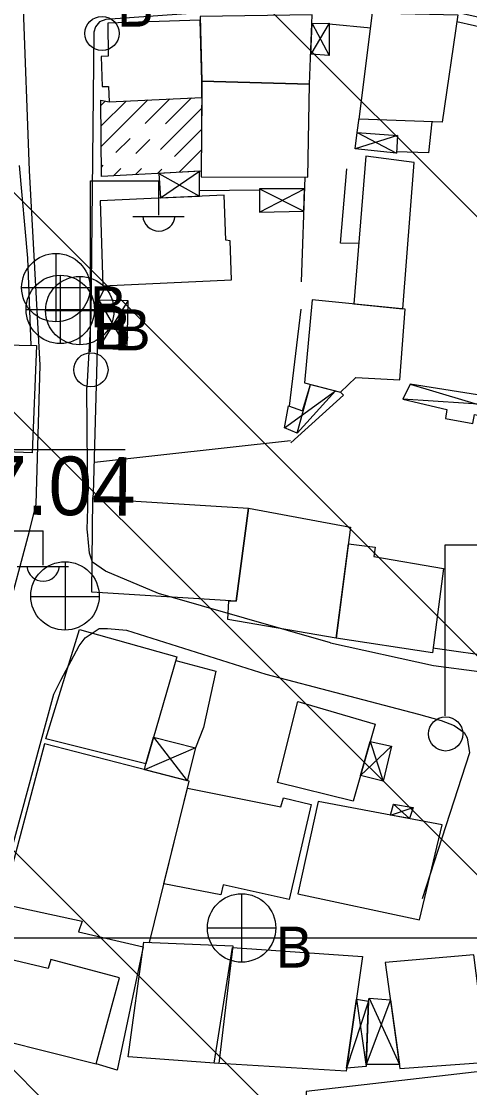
# Model space of a CAD drawing. Extents: x 417995 to 421451, y 4454518 to 4458015.
# Drawn here: x 420571.8 to 420617.6, y 4457141.6 to 4457250.7 of the extents above; entities that cross this region are included whole.
import ezdxf

# ---------------------------------------------------------------- set-up
doc = ezdxf.new("R2010")
doc.units = 0
for name, color, linetype in [('B_Ins_Halinde', 7, 'Continuous'), ('B_Kapi', 7, 'Continuous'), ('B_Mesken', 7, 'Continuous'), ('B_Resmi', 7, 'Continuous'), ('B_Sundurma', 7, 'Continuous'), ('B_Tarama', 7, 'Continuous'), ('S_Elektrik_Diregi', 7, 'Continuous'), ('S_Rogar_Kapagi', 7, 'Continuous'), ('S_Rogar_Kapagi_Buski', 7, 'Continuous'), ('Sinir_Duvar_tek_tarafa_ait', 7, 'Continuous'), ('SN_TR_SIVILASMA', 7, 'Continuous'), ('SN_TR_TASKIN', 7, 'Continuous'), ('Y_Yol_Kotu', 7, 'Continuous'), ('Yol_Sose', 7, 'Continuous')]:
    doc.layers.add(name, color=color, linetype=linetype)

msp = doc.modelspace()

# ---------------------------------------------------------------- linework, layer by layer
at = {"layer": 'B_Ins_Halinde'}
msp.add_lwpolyline([(420620.2, 4457143.42), (420600.94, 4457141.17), (420601.23, 4457126.08), (420620.89, 4457128.6)], close=True, dxfattribs=at)
at = {"layer": 'B_Kapi'}
for points in [[(420616.34, 4457250.67), (420627.18, 4457248.22)], [(420579.74, 4457222.17), (420580.44, 4457223.64)]]:
    msp.add_lwpolyline(points, dxfattribs=at)
at = {"layer": 'B_Mesken'}
for points in [[(420590.1, 4457250.83), (420580.66, 4457250.52), (420580.67, 4457247.15), (420579.98, 4457247.1), (420580.07, 4457244.02), (420580.72, 4457244.02), (420580.79, 4457242.45), (420590.25, 4457242.92), (420590.27, 4457244.57)], [(420601.27, 4457244.28), (420601.56, 4457251.36), (420590.09, 4457251.21), (420590.27, 4457244.57)], [(420607.72, 4457251.56), (420616.44, 4457251.36), (420614.85, 4457240.39), (420606.35, 4457240.69)], [(420601.27, 4457244.28), (420590.27, 4457244.57), (420590.19, 4457234.77), (420601.11, 4457234.76)], [(420610.83, 4457221.27), (420611.97, 4457236.25), (420607.02, 4457236.89), (420605.81, 4457221.78)], [(420592.54, 4457232.91), (420579.87, 4457232.34), (420580.15, 4457223.62), (420593.29, 4457224.23), (420593.15, 4457228.22), (420592.72, 4457228.29)], [(420611.04, 4457221.25), (420601.53, 4457222.21), (420600.76, 4457213.7), (420604.43, 4457212.76), (420606, 4457214.25), (420610.51, 4457214.01)], [(420573.37, 4457217.53), (420572.92, 4457206.55), (420564.01, 4457206.87), (420564.41, 4457217.71)], [(420579.01, 4457192.29), (420579.11, 4457201.87), (420595.04, 4457200.88), (420593.78, 4457191.35)], [(420593.03, 4457191.4), (420593.78, 4457191.35), (420595.04, 4457200.88), (420605.46, 4457198.93), (420604.01, 4457187.58), (420592.92, 4457189.5)], [(420605.25, 4457197.24), (420607.98, 4457196.88), (420607.86, 4457195.94), (420614.99, 4457194.72), (420613.84, 4457186.06), (420604.01, 4457187.58)], [(420577.74, 4457188.47), (420587.72, 4457185.67), (420584.54, 4457174.72), (420574.32, 4457177.26)], [(420598.01, 4457172.8), (420600.07, 4457181.11), (420608, 4457178.79), (420605.75, 4457170.9)], [(420584.91, 4457156.44), (420588.97, 4457172.93), (420574.17, 4457176.78), (420569.86, 4457160.4), (420578.02, 4457158.6), (420577.65, 4457157.52), (420584.28, 4457155.98), (420584.35, 4457156.46)], [(420601.44, 4457170.55), (420599.2, 4457160.85), (420592.43, 4457162.33), (420592.2, 4457161.3), (420586.38, 4457162.43), (420588.8, 4457172.23), (420598.34, 4457170.3), (420598.63, 4457171.25)], [(420602.17, 4457170.87), (420600.08, 4457161.42), (420612.52, 4457158.74), (420614.84, 4457168.49)], [(420584.35, 4457156.46), (420593.43, 4457156.09), (420591.99, 4457144.05), (420582.74, 4457144.75)], [(420593.41, 4457155.92), (420606.69, 4457155), (420605.02, 4457143.27), (420591.53, 4457144.09)], [(420581.84, 4457152.82), (420574.82, 4457154.71), (420574.56, 4457153.79), (420567.06, 4457155.56), (420565.08, 4457147.63), (420579.47, 4457144.03)], [(420609.02, 4457154.39), (420610.51, 4457143.55), (420619.48, 4457144.2), (420618.08, 4457155.17)]]:
    msp.add_lwpolyline(points, close=True, dxfattribs=at)
at = {"layer": 'B_Resmi'}
msp.add_lwpolyline([(420590.19, 4457235.37), (420580.01, 4457234.83), (420579.94, 4457242.62), (420580.79, 4457242.45), (420590.25, 4457242.92)], close=True, dxfattribs=at)
at = {"layer": 'B_Sundurma'}
for p, q in [((420603.3, 4457250.51), (420601.4, 4457247.33)), ((420601.53, 4457250.48), (420603.27, 4457247.21)), ((420610.26, 4457239.01), (420605.95, 4457237.65)), ((420606.13, 4457239.33), (420610.16, 4457237.21)), ((420586.05, 4457232.62), (420590.04, 4457235.36)), ((420585.88, 4457235.14), (420590.04, 4457232.8)), ((420596.15, 4457231.17), (420600.76, 4457233.57)), ((420596.16, 4457233.56), (420600.68, 4457231.27)), ((420579.7, 4457217.21), (420582.74, 4457222.08)), ((420579.74, 4457222.17), (420582.64, 4457217.16)), ((420600.01, 4457208.55), (420601.36, 4457213.54)), ((420611.57, 4457213.57), (420628.23, 4457208.55)), ((420598.72, 4457209.09), (420603.93, 4457212.88)), ((420628.99, 4457210.8), (420610.8, 4457212.05)), ((420585.33, 4457177.45), (420588.78, 4457172.98)), ((420609.67, 4457176.53), (420606.5, 4457173.52)), ((420607.49, 4457177), (420608.8, 4457172.96)), ((420589.61, 4457176.36), (420584.39, 4457174.12)), ((420609.56, 4457169.48), (420611.86, 4457170.24)), ((420609.85, 4457170.59), (420611.49, 4457169.12)), ((420607.32, 4457150.42), (420605.07, 4457143.58)), ((420606.07, 4457150.63), (420607.06, 4457143.74)), ((420609.54, 4457150.58), (420607.07, 4457143.96)), ((420607.38, 4457150.75), (420610.46, 4457143.94))]:
    msp.add_line(p, q, dxfattribs=at)
for points in [[(420601.53, 4457250.48), (420603.3, 4457250.51), (420603.27, 4457247.21), (420601.4, 4457247.33)], [(420606.13, 4457239.33), (420610.26, 4457239.01), (420610.16, 4457237.21), (420605.95, 4457237.65)], [(420585.88, 4457235.14), (420586.05, 4457232.62), (420590.04, 4457232.8), (420590.04, 4457235.36)], [(420596.16, 4457233.56), (420596.15, 4457231.17), (420600.68, 4457231.27), (420600.76, 4457233.57)], [(420579.74, 4457222.17), (420579.7, 4457217.21), (420582.64, 4457217.16), (420582.74, 4457222.08)], [(420600.01, 4457208.55), (420598.72, 4457209.09), (420599.13, 4457211.34), (420600.57, 4457210.85), (420601.36, 4457213.54), (420603.93, 4457212.88)], [(420628.99, 4457210.8), (420611.57, 4457213.57), (420610.8, 4457212.05), (420615.32, 4457210.96), (420615.18, 4457210.04), (420617.98, 4457209.56), (420618.13, 4457210.47), (420628.23, 4457208.55)], [(420585.33, 4457177.45), (420589.61, 4457176.36), (420588.78, 4457172.98), (420584.39, 4457174.12), (420584.54, 4457174.72)], [(420607.49, 4457177), (420609.67, 4457176.53), (420608.8, 4457172.96), (420606.5, 4457173.52)], [(420609.56, 4457169.48), (420609.85, 4457170.59), (420611.86, 4457170.24), (420611.49, 4457169.12)], [(420606.07, 4457150.63), (420607.32, 4457150.42), (420607.06, 4457143.74), (420605.07, 4457143.58)], [(420607.32, 4457150.42), (420607.38, 4457150.75), (420609.54, 4457150.58), (420610.46, 4457143.94), (420607.07, 4457143.96)]]:
    msp.add_lwpolyline(points, close=True, dxfattribs=at)
at = {"layer": 'B_Tarama'}
for p, q in [((420579.95, 4457242.09), (420580.39, 4457242.53)), ((420579.97, 4457239.99), (420582.52, 4457242.54)), ((420579.98, 4457237.88), (420584.75, 4457242.65)), ((420584.46, 4457240.24), (420586.98, 4457242.76)), ((420586.56, 4457240.22), (420589.21, 4457242.87)), ((420586.04, 4457237.57), (420590.24, 4457241.78)), ((420581.48, 4457237.26), (420582.94, 4457238.72)), ((420587.46, 4457236.87), (420590.23, 4457239.64)), ((420583.51, 4457237.16), (420584.94, 4457238.6)), ((420587.96, 4457235.25), (420590.21, 4457237.5)), ((420580, 4457235.78), (420580.19, 4457235.97)), ((420581.24, 4457234.89), (420581.97, 4457235.63)), ((420583.48, 4457235.01), (420584.11, 4457235.65)), ((420585.72, 4457235.13), (420586.16, 4457235.57))]:
    msp.add_line(p, q, dxfattribs=at)
at = {"layer": 'S_Elektrik_Diregi'}
for p, q in [((420578.88, 4457216.87), (420578.88, 4457234.37)), ((420578.88, 4457234.37), (420585.88, 4457234.37)), ((420585.88, 4457230.87), (420585.88, 4457234.37)), ((420583.22, 4457230.73), (420588.47, 4457230.73)), ((420567.04, 4457198.55), (420574.04, 4457198.55)), ((420574.04, 4457195.05), (420574.04, 4457198.55)), ((420615.15, 4457179.62), (420615.15, 4457197.12)), ((420615.15, 4457197.12), (420622.15, 4457197.12)), ((420571.38, 4457194.91), (420576.63, 4457194.91))]:
    msp.add_line(p, q, dxfattribs=at)
for centre in [(420580.06, 4457249.46), (420578.92, 4457215.04), (420615.19, 4457177.78)]:
    msp.add_circle(centre, 1.75, dxfattribs=at)
for centre in [(420585.88, 4457230.89), (420574.04, 4457195.06)]:
    msp.add_arc(centre, 1.66, 184.8384, 355.1464, dxfattribs=at)
at = {"layer": 'S_Rogar_Kapagi'}
for p, q in [((420576.33, 4457188.38), (420576.33, 4457195.38)), ((420572.76, 4457191.84), (420579.76, 4457191.84))]:
    msp.add_line(p, q, dxfattribs=at)
msp.add_circle((420576.27, 4457191.9), 3.5, dxfattribs=at)
at = {"layer": 'S_Rogar_Kapagi_Buski'}
for p, q in [((420575.34, 4457226.95), (420575.34, 4457219.95)), ((420575.79, 4457224.72), (420575.79, 4457217.72)), ((420577.78, 4457224.6), (420577.78, 4457217.6)), ((420571.84, 4457223.45), (420578.84, 4457223.45)), ((420572.29, 4457221.22), (420579.29, 4457221.22)), ((420574.28, 4457221.1), (420581.28, 4457221.1)), ((420594.33, 4457161.42), (420594.33, 4457154.42)), ((420590.83, 4457157.92), (420597.83, 4457157.92))]:
    msp.add_line(p, q, dxfattribs=at)
for centre in [(420575.34, 4457223.45), (420575.79, 4457221.22), (420577.78, 4457221.1), (420594.33, 4457157.92)]:
    msp.add_circle(centre, 3.5, dxfattribs=at)
at = {"layer": 'Sinir_Duvar_tek_tarafa_ait'}
for points in [[(420603.3, 4457250.45), (420607.53, 4457250.05)], [(420606.15, 4457239.33), (420606.36, 4457240.78)], [(420613.77, 4457240.43), (420613.45, 4457237.23), (420610.16, 4457237.36)], [(420571.57, 4457235.93), (420572.43, 4457226.47), (420572.77, 4457217.54)], [(420606.31, 4457227.98), (420604.45, 4457228.01), (420605.1, 4457235.59)], [(420600.8, 4457234.76), (420600.42, 4457224.04)], [(420590.04, 4457233.4), (420596.16, 4457233.45)], [(420579.11, 4457201.87), (420579.2, 4457202.35), (420579.74, 4457222.17)], [(420599.23, 4457211.31), (420600.43, 4457221.24)], [(420604.43, 4457212.76), (420604.74, 4457212.46), (420599.35, 4457207.55)], [(420579.29, 4457205.59), (420599.33, 4457207.8)], [(420620.6, 4457185.6), (420613.9, 4457186.57)], [(420587.61, 4457185.3), (420591.7, 4457184.2), (420590.42, 4457178.44)], [(420590.42, 4457178.44), (420589.61, 4457176.36)], [(420584.28, 4457155.98), (420581.6, 4457143.38), (420579.47, 4457144.03)]]:
    msp.add_lwpolyline(points, dxfattribs=at)
at = {"layer": 'SN_TR_SIVILASMA'}
for p, q in [((421282.75, 4456566.35), (420138.42, 4457710.68)), ((421282.29, 4456521.91), (420118.46, 4457685.73)), ((421282.05, 4456499.69), (420108.49, 4457673.26)), ((421281.59, 4456455.25), (420088.53, 4457648.31)), ((421281.36, 4456433.03), (420079.09, 4457635.3))]:
    msp.add_line(p, q, dxfattribs=at)
at = {"layer": 'SN_TR_TASKIN'}
for p, q in [((420482.43, 4457206.9), (420582.43, 4457206.9)), ((420532.43, 4457156.9), (420632.43, 4457156.9))]:
    msp.add_line(p, q, dxfattribs=at)
at = {"layer": 'Yol_Sose'}
for points in [[(420573.75, 4457215.5), (420572.63, 4457235.43), (420572.01, 4457252.94), (420570.08, 4457287.12), (420572.92, 4457345.93), (420572.7, 4457349.49), (420572.32, 4457350.63), (420571.73, 4457351.44), (420571.37, 4457351.7), (420571.12, 4457351.88), (420570.65, 4457352.01), (420569.81, 4457352.11), (420568.36, 4457352.08), (420552.22, 4457350.16), (420547.85, 4457349.53)], [(420634.15, 4457247.63), (420616.48, 4457251.57), (420613.88, 4457252.03), (420612.06, 4457252.14), (420606.73, 4457252.32), (420590.61, 4457251.59), (420580.45, 4457250.89), (420579.8, 4457250.65), (420579.4, 4457250.15), (420579.22, 4457249.59), (420578.9, 4457220.5), (420578.5, 4457213.24)], [(420573.34, 4457201.28), (420573.75, 4457215.5)], [(420578.57, 4457198.46), (420578.54, 4457198.68), (420578.6, 4457200.87), (420578.5, 4457213.24)], [(420572.63, 4457198.53), (420573.34, 4457201.28)], [(420570.23, 4457189.46), (420572.63, 4457198.53)], [(420603.41, 4457187.09), (420585.83, 4457192.14), (420580.41, 4457194.42), (420579.08, 4457195.36), (420578.79, 4457196.27), (420578.57, 4457198.46)], [(420603.41, 4457187.09), (420613.94, 4457184.77), (420618.62, 4457184.16), (420620.42, 4457183.91), (420621.93, 4457183.87), (420622.61, 4457183.88), (420623.63, 4457184.01), (420624.31, 4457184.13), (420625.52, 4457184.28), (420626.15, 4457184.49), (420627.22, 4457184.81), (420628.08, 4457185.34), (420631.76, 4457192.54)], [(420575.13, 4457181.83), (420575.86, 4457183.27), (420577.73, 4457186.78), (420578.34, 4457187.6), (420579.77, 4457188.57), (420580.62, 4457188.58), (420582.56, 4457188.4), (420596.81, 4457183.88)], [(420596.81, 4457183.88), (420612.41, 4457179.81), (420614.73, 4457179.14), (420616.06, 4457178.63), (420617.09, 4457177.94), (420617.41, 4457177.38), (420617.64, 4457175.85), (420612.8, 4457160.89)], [(420594.47, 4457124.37), (420564.37, 4457121.98), (420562.16, 4457122.22), (420561.21, 4457122.86), (420560.81, 4457123.58), (420560.72, 4457125.14), (420564.76, 4457144.86), (420569.85, 4457162.38), (420575.13, 4457181.83)]]:
    msp.add_lwpolyline(points, dxfattribs=at)

# ---------------------------------------------------------------- texts
at = {"layer": 'S_Rogar_Kapagi_Buski'}
for p in [(420581.59, 4457250.15), (420578.84, 4457219.38), (420579.29, 4457217.16), (420581.28, 4457217.03), (420597.83, 4457153.86)]:
    msp.add_text('B', height=4.2, dxfattribs=at).set_placement(p)
at = {"layer": 'Y_Yol_Kotu'}
msp.add_text('87.04', height=6, rotation=359.3592, dxfattribs=at).set_placement((420563.4, 4457200.31))

doc.saveas('drawing.dxf')
